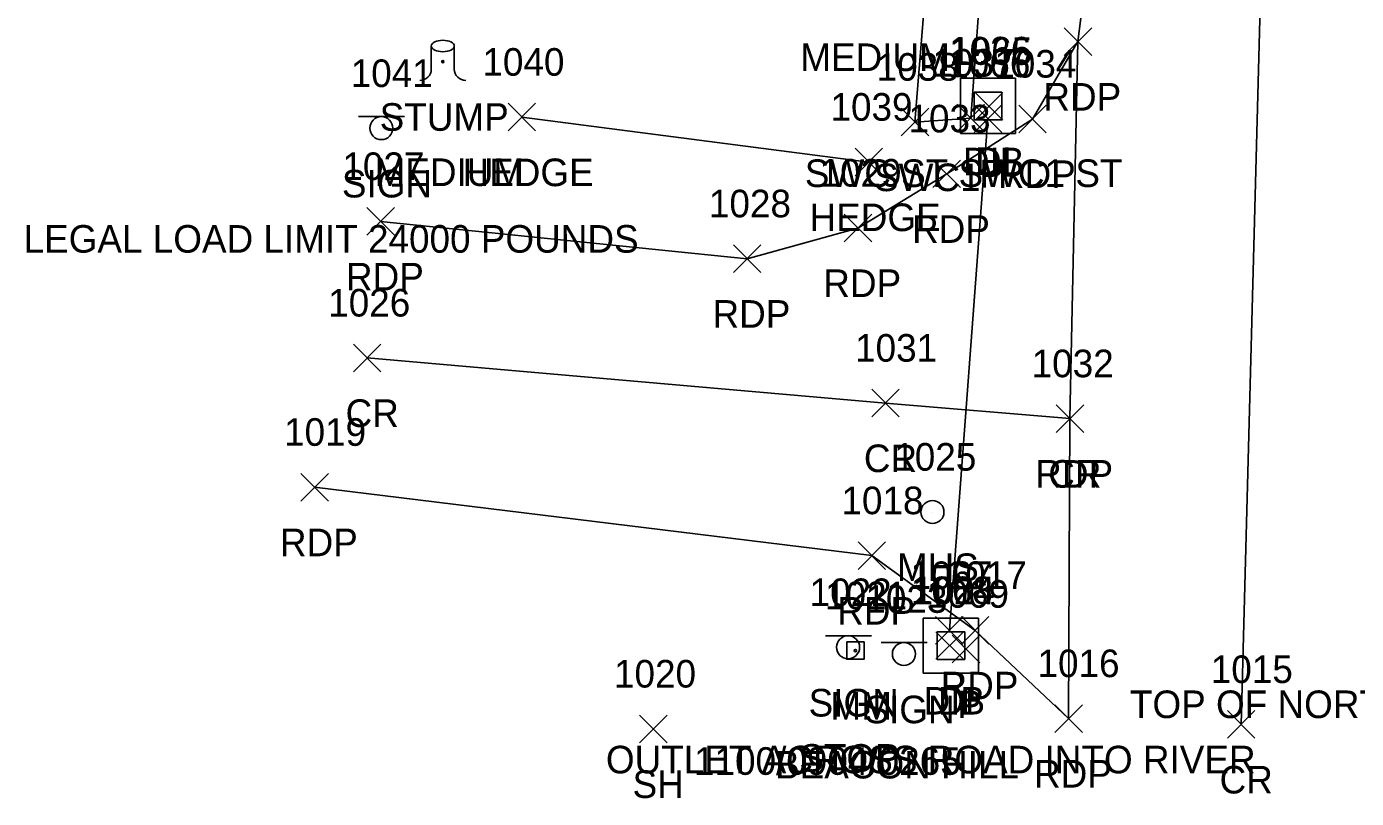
# Model space of a CAD drawing. Extents: x 1653908 to 1654393, y 539913 to 544256.
# Drawn here: x 1653927.2 to 1654023.6, y 541017.1 to 541073 of the extents above; entities that cross this region are included whole.
import ezdxf

# ---------------------------------------------------------------- set-up
doc = ezdxf.new("R2010")
doc.units = 0
for name, color, linetype in [('C_C', 7, 'Continuous'), ('D_A', 7, 'Continuous'), ('D_C', 7, 'Continuous'), ('D_I', 7, 'Continuous'), ('D_TIC', 7, 'Continuous'), ('DCP', 7, 'Continuous'), ('DS', 7, 'Continuous'), ('L_A', 7, 'Continuous'), ('L_C', 7, 'Continuous'), ('L_I', 7, 'Continuous'), ('L_TIC', 7, 'Continuous'), ('LAHR', 7, 'Continuous'), ('LTS', 7, 'Continuous'), ('P_A', 7, 'Continuous'), ('P_I', 7, 'Continuous'), ('P_TIC', 7, 'Continuous'), ('PET', 7, 'Continuous'), ('PRC', 7, 'Continuous'), ('R_A', 7, 'Continuous'), ('R_I', 7, 'Continuous'), ('R_TIC', 7, 'Continuous'), ('RSW', 7, 'Continuous'), ('S_A', 7, 'Continuous'), ('S_C', 7, 'Continuous'), ('S_I', 7, 'Continuous'), ('SRM', 7, 'Continuous'), ('SSGN', 7, 'Continuous'), ('U_A', 7, 'Continuous'), ('U_I', 7, 'Continuous'), ('USMH', 7, 'Continuous')]:
    doc.layers.add(name, color=color, linetype=linetype)

msp = doc.modelspace()

# ---------------------------------------------------------------- linework, layer by layer
at = {"layer": 'D_TIC'}
for points in [[(1653995.939, 541066.206), (1653997.939, 541068.206)], [(1653997.939, 541066.206), (1653995.939, 541068.206)], [(1653995.859, 541065.314), (1653997.859, 541067.314)], [(1653997.859, 541065.314), (1653995.859, 541067.314)], [(1653993.065, 541028.231), (1653995.065, 541030.231)], [(1653995.065, 541028.231), (1653993.065, 541030.231)], [(1653993.088, 541027.141), (1653995.088, 541029.141)], [(1653995.088, 541027.141), (1653993.088, 541029.141)], [(1653994.262, 541026.879), (1653996.262, 541028.879)], [(1653996.262, 541026.879), (1653994.262, 541028.879)]]:
    msp.add_lwpolyline(points, dxfattribs=at)
at = {"layer": 'DCP'}
msp.add_lwpolyline([(1653996.859, 541066.314), (1653994.065, 541029.231)], dxfattribs=at)
at = {"layer": 'DS'}
for p, q in [((1653994.864, 541069.233), (1653998.864, 541069.233)), ((1653994.864, 541065.233), (1653994.864, 541069.233)), ((1653998.864, 541069.233), (1653998.864, 541065.233)), ((1653995.864, 541066.233), (1653995.864, 541068.233)), ((1653995.864, 541068.233), (1653997.864, 541068.233)), ((1653997.864, 541068.233), (1653997.864, 541066.233)), ((1653996.87, 541067.235), (1653996.87, 541067.235)), ((1653996.87, 541067.235), (1653996.87, 541067.235)), ((1653997.864, 541066.233), (1653995.864, 541066.233)), ((1653998.864, 541065.233), (1653994.864, 541065.233)), ((1653992.174, 541030.128), (1653996.174, 541030.128)), ((1653992.174, 541026.128), (1653992.174, 541030.128)), ((1653996.174, 541030.128), (1653996.174, 541026.128)), ((1653993.174, 541027.128), (1653993.174, 541029.128)), ((1653993.174, 541029.128), (1653995.174, 541029.128)), ((1653995.174, 541029.128), (1653995.174, 541027.128)), ((1653994.179, 541028.129), (1653994.179, 541028.129)), ((1653994.179, 541028.129), (1653994.179, 541028.129)), ((1653995.174, 541027.128), (1653993.174, 541027.128)), ((1653996.174, 541026.128), (1653992.174, 541026.128))]:
    msp.add_line(p, q, dxfattribs=at)
at = {"layer": 'L_TIC'}
for points in [[(1653962.064, 541065.419), (1653964.064, 541067.419)], [(1653964.064, 541065.419), (1653962.064, 541067.419)], [(1653987.222, 541062.161), (1653989.222, 541064.161)], [(1653989.222, 541062.161), (1653987.222, 541064.161)], [(1653971.606, 541021.095), (1653973.606, 541023.095)], [(1653973.606, 541021.095), (1653971.606, 541023.095)]]:
    msp.add_lwpolyline(points, dxfattribs=at)
at = {"layer": 'LAHR'}
msp.add_lwpolyline([(1653988.222, 541063.161), (1653963.064, 541066.419)], dxfattribs=at)
at = {"layer": 'LTS'}
for p, q in [((1653956.504, 541071.57), (1653956.504, 541069.904)), ((1653958.17, 541071.404), (1653958.17, 541071.57)), ((1653958.17, 541071.57), (1653958.17, 541069.904)), ((1653957.337, 541070.428), (1653957.337, 541070.428)), ((1653957.337, 541070.428), (1653957.337, 541070.428)), ((1653957.337, 541070.404), (1653957.337, 541070.404))]:
    msp.add_line(p, q, dxfattribs=at)
msp.add_circle((1653957.337, 541070.428), 0.0833, dxfattribs=at)
for centre, start, end in [((1653955.67, 541069.904), 270, 360), ((1653959.004, 541069.904), 180, 270)]:
    msp.add_arc(centre, 0.833, start, end, dxfattribs=at)
msp.add_ellipse((1653957.337, 541071.57), major_axis=(-0.833, 0), ratio=0.5, dxfattribs=at)
at = {"layer": 'P_TIC'}
for points in [[(1654002.387, 541070.89), (1654004.387, 541072.89)], [(1654004.387, 541070.89), (1654002.387, 541072.89)], [(1654002.387, 541070.89), (1654004.387, 541072.89)], [(1654004.387, 541070.89), (1654002.387, 541072.89)], [(1653999.092, 541065.282), (1654001.092, 541067.282)], [(1654001.092, 541065.282), (1653999.092, 541067.282)], [(1653992.869, 541061.311), (1653994.869, 541063.311)], [(1653994.869, 541061.311), (1653992.869, 541063.311)], [(1653951.828, 541057.862), (1653953.828, 541059.862)], [(1653953.828, 541057.862), (1653951.828, 541059.862)], [(1653986.434, 541057.387), (1653988.434, 541059.387)], [(1653988.434, 541057.387), (1653986.434, 541059.387)], [(1653978.401, 541055.161), (1653980.401, 541057.161)], [(1653980.401, 541055.161), (1653978.401, 541057.161)], [(1653950.854, 541047.973), (1653952.854, 541049.973)], [(1653952.854, 541047.973), (1653950.854, 541049.973)], [(1653988.429, 541044.703), (1653990.429, 541046.703)], [(1653990.429, 541044.703), (1653988.429, 541046.703)], [(1654001.8, 541043.575), (1654003.8, 541045.575)], [(1654003.8, 541043.575), (1654001.8, 541045.575)], [(1654001.8, 541043.575), (1654003.8, 541045.575)], [(1654003.8, 541043.575), (1654001.8, 541045.575)], [(1653947.041, 541038.608), (1653949.041, 541040.608)], [(1653949.041, 541038.608), (1653947.041, 541040.608)], [(1653987.44, 541033.653), (1653989.44, 541035.653)], [(1653989.44, 541033.653), (1653987.44, 541035.653)], [(1653994.934, 541028.237), (1653996.934, 541030.237)], [(1653996.934, 541028.237), (1653994.934, 541030.237)], [(1654001.711, 541021.85), (1654003.711, 541023.85)], [(1654003.711, 541021.85), (1654001.711, 541023.85)], [(1654001.711, 541021.85), (1654003.711, 541023.85)], [(1654003.711, 541021.85), (1654001.711, 541023.85)], [(1654014.219, 541021.422), (1654016.219, 541023.422)], [(1654016.219, 541021.422), (1654014.219, 541023.422)]]:
    msp.add_lwpolyline(points, dxfattribs=at)
at = {"layer": 'PET'}
for points in [[(1654002.711, 541022.85), (1654002.8, 541044.575), (1654003.387, 541071.89), (1654004.237, 541078.688), (1654006.743, 541130.143), (1654008.352, 541153.982), (1654010.069, 541183.44), (1654012.885, 541209.942), (1654016.448, 541249.52), (1654022.907, 541308.117), (1654024.639, 541328.517), (1654031.788, 541410.001), (1654035.81, 541442.822), (1654037.011, 541460.368), (1654040.035, 541491.488), (1654045.583, 541525.885), (1654049.594, 541568.112), (1654053.328, 541590.161), (1654054.271, 541598.349), (1654062.589, 541587.523), (1654071.875, 541577.056), (1654070.193, 541559.907), (1654067.659, 541531.505), (1654064.32, 541497.282)], [(1653952.828, 541058.862), (1653979.401, 541056.161), (1653987.434, 541058.387), (1653993.869, 541062.311), (1654000.092, 541066.282), (1654003.387, 541071.89)], [(1654002.711, 541022.85), (1653995.934, 541029.237), (1653988.44, 541034.653), (1653948.041, 541039.608)]]:
    msp.add_lwpolyline(points, dxfattribs=at)
at = {"layer": 'PRC'}
for points in [[(1654015.219, 541022.422), (1654016.681, 541078.091), (1654019.776, 541129.034), (1654023.084, 541180.037), (1654025.544, 541208.787), (1654028.973, 541248.663), (1654033.814, 541299.535), (1654044.549, 541409.641), (1654048.398, 541449.608), (1654049.075, 541458.744), (1654052.537, 541493.395), (1654055.938, 541523.167), (1654060.179, 541564.47), (1654062.589, 541587.523)], [(1653951.854, 541048.973), (1653989.429, 541045.703), (1654002.8, 541044.575)]]:
    msp.add_lwpolyline(points, dxfattribs=at)
at = {"layer": 'R_TIC'}
for points in [[(1653990.562, 541065.058), (1653992.562, 541067.058)], [(1653992.562, 541065.058), (1653990.562, 541067.058)], [(1653994.608, 541065.356), (1653996.608, 541067.356)], [(1653996.608, 541065.356), (1653994.608, 541067.356)], [(1653994.608, 541065.356), (1653996.608, 541067.356)], [(1653996.608, 541065.356), (1653994.608, 541067.356)]]:
    msp.add_lwpolyline(points, dxfattribs=at)
at = {"layer": 'RSW'}
for points in [[(1653995.608, 541066.356), (1653991.562, 541066.058), (1653992.581, 541078.58), (1653996.533, 541130.668), (1653999, 541158.35), (1654000.182, 541180.988), (1654002.98, 541210.258), (1654005.98, 541249.997), (1654010.225, 541310.577)], [(1653995.608, 541066.356), (1653996.516, 541078.59), (1654000.449, 541130.29), (1654004.364, 541181.55), (1654006.659, 541209.967), (1654009.695, 541249.872), (1654014.15, 541310.291), (1654010.225, 541310.577)]]:
    msp.add_lwpolyline(points, dxfattribs=at)
at = {"layer": 'SRM'}
msp.add_lwpolyline([(1653986.624, 541028.397), (1653987.874, 541028.397), (1653987.874, 541027.147), (1653986.624, 541027.147)], close=True, dxfattribs=at)
msp.add_circle((1653987.249, 541027.772), 0.0833, dxfattribs=at)
at = {"layer": 'SSGN'}
for p, q in [((1653951.235, 541066.453), (1653954.568, 541066.453)), ((1653952.882, 541065.62), (1653952.882, 541065.62)), ((1653985.073, 541028.849), (1653988.407, 541028.849)), ((1653989.119, 541028.363), (1653992.452, 541028.363)), ((1653986.72, 541028.016), (1653986.72, 541028.016)), ((1653990.766, 541027.53), (1653990.766, 541027.53))]:
    msp.add_line(p, q, dxfattribs=at)
for centre in [(1653952.882, 541065.62), (1653986.72, 541028.016), (1653990.766, 541027.53)]:
    msp.add_circle(centre, 0.833, dxfattribs=at)
at = {"layer": 'USMH'}
for p, q in [((1653992.838, 541037.809), (1653992.838, 541037.809)), ((1653993.671, 541037.809), (1653993.671, 541037.809))]:
    msp.add_line(p, q, dxfattribs=at)
msp.add_circle((1653992.838, 541037.809), 0.833, dxfattribs=at)

# ---------------------------------------------------------------- texts
at = {"layer": 'C_C'}
msp.add_text('TOP OF NORTH BOLT ON TOP RIM', height=2, dxfattribs=at).set_placement((1654007.152, 541022.882))
at = {"layer": 'D_A'}
for s, p in [('DIB', (1653995.041, 541062.206)), ('DI', (1653995.925, 541062.235)), ('P', (1653996.237, 541061.314)), ('P', (1653993.443, 541024.231)), ('DIB', (1653992.191, 541023.141)), ('DI', (1653993.234, 541023.129)), ('P', (1653994.64, 541022.879))]:
    msp.add_text(s, height=2, dxfattribs=at).set_placement(p)
at = {"layer": 'D_C'}
msp.add_text('OUTLET ACROSS ROAD INTO RIVER', height=2, dxfattribs=at).set_placement((1653969.161, 541018.879))
at = {"layer": 'D_I'}
for s, p in [('1036', (1653994.043, 541070.235)), ('1065', (1653994.12, 541070.206)), ('1066', (1653993.985, 541069.314)), ('1067', (1653991.247, 541032.231)), ('1068', (1653991.269, 541031.141)), ('1024', (1653991.408, 541031.129)), ('1069', (1653992.436, 541030.879))]:
    msp.add_text(s, height=2, dxfattribs=at).set_placement(p)
at = {"layer": 'L_A'}
for s, p in [('STUMP', (1653952.758, 541065.43)), ('HEDGE', (1653958.765, 541061.419)), ('HEDGE', (1653983.923, 541058.161)), ('SH', (1653971.094, 541017.095))]:
    msp.add_text(s, height=2, dxfattribs=at).set_placement(p)
at = {"layer": 'L_C'}
for p in [(1653983.253, 541069.758), (1653952.388, 541061.43)]:
    msp.add_text('MEDIUM', height=2, dxfattribs=at).set_placement(p)
at = {"layer": 'L_I'}
for s, p in [('1040', (1653960.206, 541069.419)), ('1039', (1653985.442, 541066.161)), ('1020', (1653969.748, 541025.095))]:
    msp.add_text(s, height=2, dxfattribs=at).set_placement(p)
at = {"layer": 'P_A'}
for s, p in [('RDP', (1654000.875, 541066.89)), ('RDP', (1654000.875, 541066.89)), ('RDP', (1653997.58, 541061.282)), ('RDP', (1653991.357, 541057.311)), ('RDP', (1653950.316, 541053.862)), ('RDP', (1653984.922, 541053.387)), ('RDP', (1653976.889, 541051.161)), ('CR', (1653950.287, 541043.973)), ('CR', (1653987.862, 541040.703)), ('RDP', (1654000.288, 541039.575)), ('CR', (1654001.233, 541039.575)), ('RDP', (1653945.529, 541034.608)), ('RDP', (1653985.928, 541029.653)), ('RDP', (1653993.422, 541024.237)), ('RDP', (1654000.199, 541017.85)), ('RDP', (1654000.199, 541017.85)), ('CR', (1654013.652, 541017.422))]:
    msp.add_text(s, height=2, dxfattribs=at).set_placement(p)
at = {"layer": 'P_I'}
for s, p in [('1034', (1653997.32, 541069.282)), ('1033', (1653991.097, 541065.311)), ('1027', (1653950.056, 541061.862)), ('1029', (1653984.654, 541061.387)), ('1028', (1653976.629, 541059.161)), ('1026', (1653949.027, 541051.973)), ('1031', (1653987.225, 541048.703)), ('1032', (1654000.028, 541047.575)), ('1032', (1654000.028, 541047.575)), ('1019', (1653945.828, 541042.608)), ('1018', (1653986.236, 541037.653)), ('1017', (1653993.729, 541032.237)), ('1016', (1654000.451, 541025.85)), ('1016', (1654000.451, 541025.85)), ('1015', (1654013.014, 541025.422))]:
    msp.add_text(s, height=2, dxfattribs=at).set_placement(p)
at = {"layer": 'R_A'}
for s, p in [('SWC ST SWC1 ST', (1653983.584, 541061.356)), ('SWC ST SWC1 ST', (1653983.584, 541061.356)), ('SWC1', (1653988.601, 541061.058))]:
    msp.add_text(s, height=2, dxfattribs=at).set_placement(p)
at = {"layer": 'R_I'}
for s, p in [('1038', (1653988.79, 541069.058)), ('1037', (1653992.836, 541069.356)), ('1037', (1653992.836, 541069.356))]:
    msp.add_text(s, height=2, dxfattribs=at).set_placement(p)
at = {"layer": 'S_A'}
for s, p in [('SIGN', (1653950.02, 541060.6)), ('SIGN', (1653983.858, 541022.996)), ('MM', (1653985.438, 541022.772)), ('SIGN', (1653987.904, 541022.509))]:
    msp.add_text(s, height=2, dxfattribs=at).set_placement(p)
at = {"layer": 'S_C'}
for s, p in [('LEGAL LOAD LIMIT 24000 POUNDS', (1653926.942, 541056.6)), ('1100/0904/0265', (1653975.548, 541018.772)), ('BEACON HILL', (1653981.424, 541018.509)), ('STOP', (1653983.181, 541018.996))]:
    msp.add_text(s, height=2, dxfattribs=at).set_placement(p)
at = {"layer": 'S_I'}
for s, p in [('1041', (1653950.658, 541068.6)), ('1022', (1653983.929, 541030.996)), ('1021', (1653985.044, 541030.772)), ('1023', (1653987.975, 541030.509))]:
    msp.add_text(s, height=2, dxfattribs=at).set_placement(p)
at = {"layer": 'U_A'}
msp.add_text('MHS', height=2, dxfattribs=at).set_placement((1653990.255, 541032.809))
at = {"layer": 'U_I'}
msp.add_text('1025', height=2, dxfattribs=at).set_placement((1653990.067, 541040.809))

doc.saveas('drawing.dxf')
